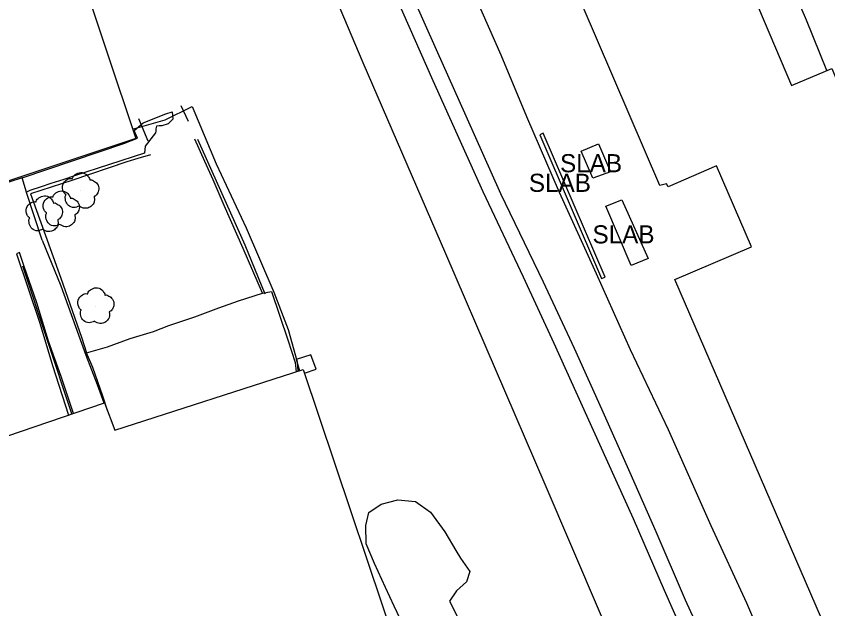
# Model space of a CAD drawing. Extents: x 368532 to 392481, y 10654822 to 10676899.
# Drawn here: x 378313.7 to 378537.6, y 10661264.3 to 10661427.9 of the extents above; entities that cross this region are included whole.
import ezdxf

# ---------------------------------------------------------------- set-up
doc = ezdxf.new("R2010")
doc.units = 0
for name, color, linetype in [('p_dtm retaining wall', 7, 'Continuous'), ('p_dtm sidewalk', 7, 'Continuous'), ('p_dtm slab', 7, 'Continuous'), ('p_dtm stock pile', 7, 'Continuous'), ('p_railroad rr control', 7, 'Continuous'), ('p_road - paved curb', 7, 'Continuous'), ('p_road general road feature', 7, 'Continuous'), ('p_structure building', 7, 'Continuous'), ('p_structure fence', 7, 'Continuous'), ('p_structure stairs', 7, 'Continuous'), ('p_structure wall', 7, 'Continuous'), ('p_veg tree', 7, 'Continuous'), ('p_veg woods', 7, 'Continuous')]:
    doc.layers.add(name, color=color, linetype=linetype)

msp = doc.modelspace()

# ---------------------------------------------------------------- linework, layer by layer
at = {"layer": 'p_dtm retaining wall'}
for p, q in [((378365.79, 10661387.77), (378363.03, 10661393.9)), ((378368.05, 10661382.71), (378365.79, 10661387.77)), ((378371.08, 10661375.68), (378368.05, 10661382.71)), ((378376.36, 10661363.8), (378371.08, 10661375.68)), ((378381.7, 10661351.42), (378376.36, 10661363.8)), ((378329.12, 10661318.12), (378315.54, 10661358.86))]:
    msp.add_line(p, q, dxfattribs=at)
at = {"layer": 'p_dtm sidewalk'}
for p, q in [((378417.9, 10661434.42), (378428.67, 10661410.13)), ((378428.67, 10661410.13), (378442.43, 10661379.54)), ((378348.78, 10661398.47), (378355, 10661400.98)), ((378355, 10661400.98), (378356.74, 10661401.5)), ((378356.9, 10661399.5), (378355.66, 10661398.22)), ((378356.74, 10661401.5), (378356.9, 10661399.5)), ((378346.28, 10661396.34), (378348.78, 10661398.47)), ((378352.46, 10661397.51), (378352.21, 10661396.81)), ((378353.15, 10661397.61), (378352.46, 10661397.51)), ((378353.88, 10661397.66), (378353.15, 10661397.61)), ((378355.66, 10661398.22), (378353.88, 10661397.66)), ((378347.17, 10661394.26), (378346.28, 10661396.34)), ((378352.2, 10661395.67), (378349.33, 10661392.03)), ((378352.29, 10661396.17), (378352.2, 10661395.67)), ((378352.21, 10661396.81), (378352.29, 10661396.17)), ((378315.39, 10661383.27), (378343.4, 10661392.79)), ((378343.4, 10661392.79), (378347.17, 10661394.26)), ((378349.33, 10661392.03), (378349.13, 10661390.11)), ((378349.13, 10661390.11), (378329.78, 10661383.85)), ((378329.78, 10661383.85), (378326.84, 10661382.85)), ((378323.33, 10661381.74), (378320.6, 10661380.81)), ((378326.84, 10661382.85), (378323.33, 10661381.74)), ((378317.48, 10661379.79), (378316.6, 10661379.29)), ((378320.6, 10661380.81), (378317.48, 10661379.79)), ((378442.43, 10661379.54), (378453.53, 10661355.99)), ((378453.53, 10661355.99), (378462.04, 10661337.6)), ((378462.04, 10661337.6), (378474.63, 10661309.72)), ((378474.63, 10661309.72), (378483.92, 10661289.2)), ((378483.92, 10661289.2), (378492.48, 10661269.43)), ((378492.48, 10661269.43), (378504.11, 10661243.06))]:
    msp.add_line(p, q, dxfattribs=at)
at = {"layer": 'p_dtm slab'}
for p, q in [((378459.09, 10661395.56), (378458.13, 10661395.11)), ((378458.13, 10661395.11), (378475.19, 10661355.49)), ((378476.16, 10661355.83), (378459.09, 10661395.56)), ((378469.56, 10661390.6), (378474.34, 10661392.62)), ((378474.34, 10661392.62), (378477.65, 10661384.97)), ((378472.76, 10661383.16), (378469.56, 10661390.6)), ((378477.65, 10661384.97), (378472.76, 10661383.16)), ((378476.31, 10661375.49), (378480.79, 10661377.18)), ((378480.79, 10661377.18), (378488.05, 10661360.97)), ((378483.3, 10661359.04), (378476.31, 10661375.49)), ((378488.05, 10661360.97), (378483.3, 10661359.04)), ((378475.19, 10661355.49), (378476.16, 10661355.83))]:
    msp.add_line(p, q, dxfattribs=at)
at = {"layer": 'p_dtm stock pile'}
for p, q in [((378531.68, 10661426.82), (378520.26, 10661454.21)), ((378537.29, 10661412.86), (378531.68, 10661426.82))]:
    msp.add_line(p, q, dxfattribs=at)
at = {"layer": 'p_railroad rr control'}
msp.add_lwpolyline([(378591.5, 10660992.56), (378566.85, 10661050.05), (378542.52, 10661106.37), (378517.03, 10661164.76), (378489.61, 10661228.49), (378459.64, 10661298.61), (378432.27, 10661362.29), (378409.47, 10661415.04), (378396.77, 10661445.07)], dxfattribs=at)
at = {"layer": 'p_road - paved curb'}
for p, q in [((378435.4, 10661444.47), (378447.43, 10661417.24)), ((378429.64, 10661418.62), (378420.95, 10661438.29)), ((378437.87, 10661400.29), (378429.64, 10661418.62)), ((378447.43, 10661417.24), (378454.44, 10661400.24)), ((378447.37, 10661378.81), (378437.87, 10661400.29)), ((378454.44, 10661400.24), (378463.51, 10661379.34)), ((378463.51, 10661379.34), (378473.67, 10661356.86)), ((378459.16, 10661354.51), (378447.37, 10661378.81)), ((378473.67, 10661356.86), (378483.03, 10661335.91)), ((378467.68, 10661336.17), (378459.16, 10661354.51)), ((378475.27, 10661319.45), (378467.68, 10661336.17)), ((378483.03, 10661335.91), (378493.53, 10661313.85)), ((378483.02, 10661301.81), (378475.27, 10661319.45)), ((378493.53, 10661313.85), (378505.31, 10661287.33)), ((378490.19, 10661285.6), (378483.02, 10661301.81)), ((378498.35, 10661266.73), (378490.19, 10661285.6)), ((378505.31, 10661287.33), (378515.15, 10661265.94)), ((378507.14, 10661247.3), (378498.35, 10661266.73)), ((378515.15, 10661265.94), (378525.44, 10661241.88))]:
    msp.add_line(p, q, dxfattribs=at)
at = {"layer": 'p_road general road feature'}
for p, q in [((378315.39, 10661383.27), (378295.06, 10661376.59)), ((378316.6, 10661379.29), (378315.39, 10661383.27)), ((378316.61, 10661379.22), (378316.6, 10661379.29)), ((378320.93, 10661366.06), (378316.61, 10661379.22)), ((378320.93, 10661366.06), (378326.04, 10661353.44)), ((378314.63, 10661362.63), (378313.8, 10661362.32)), ((378313.8, 10661362.32), (378320.25, 10661343.13)), ((378315.83, 10661359.04), (378314.63, 10661362.63)), ((378319.44, 10661348.76), (378315.83, 10661359.04)), ((378326.04, 10661353.44), (378332.97, 10661334.33)), ((378322.69, 10661338.21), (378319.44, 10661348.76)), ((378320.25, 10661343.13), (378323.74, 10661331.46)), ((378326.13, 10661328.41), (378322.69, 10661338.21)), ((378332.97, 10661334.33), (378336.05, 10661326.27)), ((378323.74, 10661331.46), (378328.16, 10661317.79)), ((378328.26, 10661322.09), (378326.13, 10661328.41)), ((378336.05, 10661326.27), (378337.93, 10661321.13)), ((378329.54, 10661318.27), (378328.26, 10661322.09))]:
    msp.add_line(p, q, dxfattribs=at)
at = {"layer": 'p_structure building'}
for points in [[(378237.31, 10661543.53), (378288.02, 10661560.4), (378313.39, 10661483.09), (378315.33, 10661483.71), (378322.42, 10661467.03), (378322.54, 10661466.53), (378346.74, 10661394.1), (378300.07, 10661378.61), (378272.34, 10661464.63), (378264.56, 10661461.79)], [(378506.18, 10661459.09), (378527.57, 10661408.8), (378538.63, 10661413.42), (378553.69, 10661377.67), (378548.62, 10661375.35), (378580.63, 10661301.69), (378563.47, 10661294.09), (378576.35, 10661263.29), (378593.24, 10661270.21), (378607.72, 10661237.58)], [(378556.53, 10661213.81), (378495.35, 10661355.19), (378516.49, 10661364.19), (378506.85, 10661386.57), (378493.55, 10661380.81), (378493.1, 10661381.63), (378491.25, 10661381.2), (378465.63, 10661440.92)]]:
    msp.add_lwpolyline(points, dxfattribs=at)
msp.add_lwpolyline([(378392.88, 10661330.36), (378423.53, 10661239.14), (378325.28, 10661206.29), (378322.09, 10661212.63), (378266.19, 10661193.97), (378259.04, 10661214.31), (378251.16, 10661211.57), (378247.21, 10661222.42), (378246.32, 10661222.16), (378244, 10661228.62), (378242.1, 10661227.82), (378226.95, 10661272.86), (378229.12, 10661273.73), (378228.57, 10661274.97), (378262.56, 10661286.41), (378261.27, 10661290.47), (378270.12, 10661293.39), (378271.68, 10661289.56), (378309.9, 10661302.93), (378307.31, 10661310.67), (378338.08, 10661321.18), (378340.96, 10661313.58)], close=True, dxfattribs=at)
at = {"layer": 'p_structure fence'}
for p, q in [((378354.83, 10661399.25), (378362.3, 10661402.97)), ((378361.28, 10661398.78), (378359.22, 10661403.12)), ((378362.3, 10661402.97), (378368.86, 10661387.09)), ((378350.16, 10661393.39), (378347.54, 10661399.58)), ((378345.85, 10661396.74), (378354.83, 10661399.25)), ((378368.86, 10661387.09), (378377.18, 10661369.5)), ((378377.18, 10661369.5), (378384.81, 10661351.74)), ((378384.81, 10661351.74), (378388.71, 10661341.44)), ((378388.71, 10661341.44), (378391.2, 10661332.45)), ((378391.2, 10661332.45), (378391.38, 10661329.87))]:
    msp.add_line(p, q, dxfattribs=at)
at = {"layer": 'p_structure stairs'}
for p, q in [((378395.03, 10661334.46), (378390.93, 10661333.17)), ((378396.48, 10661330.47), (378395.03, 10661334.46)), ((378390.92, 10661333.22), (378391.87, 10661330.03)), ((378393.23, 10661329.33), (378396.48, 10661330.47))]:
    msp.add_line(p, q, dxfattribs=at)
at = {"layer": 'p_structure wall'}
for p, q in [((378363.72, 10661393.96), (378376.76, 10661364.78)), ((378347.32, 10661388.62), (378344.22, 10661387.71)), ((378350.8, 10661389.64), (378347.32, 10661388.62)), ((378344.22, 10661387.71), (378329.07, 10661382.57)), ((378329.07, 10661382.57), (378317.72, 10661378.86)), ((378317.72, 10661378.86), (378321.03, 10661369.63)), ((378321.03, 10661369.63), (378326.01, 10661355.57)), ((378376.76, 10661364.78), (378382.34, 10661351.27)), ((378326.01, 10661355.57), (378331.73, 10661339.31)), ((378375.09, 10661349.29), (378381.7, 10661351.42)), ((378381.7, 10661351.42), (378384.19, 10661351.89)), ((378384.19, 10661351.89), (378388.68, 10661338.54)), ((378369.61, 10661347.39), (378375.09, 10661349.29)), ((378362.97, 10661344.91), (378369.61, 10661347.39)), ((378355.79, 10661342.48), (378362.97, 10661344.91)), ((378351.6, 10661340.9), (378355.79, 10661342.48)), ((378331.73, 10661339.31), (378333.17, 10661334.94)), ((378338.93, 10661336.67), (378345.21, 10661338.95)), ((378345.21, 10661338.95), (378351.6, 10661340.9)), ((378333.17, 10661334.94), (378338.93, 10661336.67)), ((378388.68, 10661338.54), (378390.65, 10661332.28)), ((378334.86, 10661330.96), (378333.17, 10661334.94)), ((378390.65, 10661332.28), (378390.96, 10661329.74)), ((378337.65, 10661322.99), (378334.86, 10661330.96)), ((378339, 10661318.75), (378337.65, 10661322.99))]:
    msp.add_line(p, q, dxfattribs=at)
at = {"layer": 'p_veg tree'}
for p, q in [((378331.47, 10661379.64), (378331.47, 10661379.64)), ((378321.45, 10661373.22), (378321.45, 10661373.22)), ((378326.13, 10661374.57), (378326.13, 10661374.57)), ((378335.66, 10661347.84), (378335.66, 10661347.84))]:
    msp.add_line(p, q, dxfattribs=at)
for points in [[(378331.14, 10661375.49), (378329.64, 10661375.07), (378328.14, 10661375.66), (378327.38, 10661376.95), (378327.26, 10661377.8), (378327.42, 10661378.48), (378327.49, 10661378.61), (378327.4, 10661378.69), (378326.8, 10661379.43), (378326.61, 10661381.35), (378327.84, 10661382.82), (378329.11, 10661383.09), (378329.26, 10661383.09), (378329.3, 10661383.2), (378330.04, 10661384.17), (378331.55, 10661384.73), (378333.13, 10661384.17), (378333.81, 10661383.32), (378334.02, 10661382.82), (378334.03, 10661382.7), (378334.13, 10661382.73), (378334.79, 10661382.61), (378335.86, 10661381.91), (378336.51, 10661380.47), (378336.24, 10661379.11), (378335.49, 10661378.25), (378335.26, 10661378.12), (378335.22, 10661378.06), (378335.23, 10661378), (378335.3, 10661377.55), (378335.23, 10661376.57), (378334.54, 10661375.58), (378333.46, 10661374.93), (378331.86, 10661375.05), (378331.12, 10661375.49)], [(378325.8, 10661370.42), (378324.3, 10661370), (378322.8, 10661370.58), (378322.03, 10661371.88), (378321.91, 10661372.72), (378322.07, 10661373.4), (378322.14, 10661373.54), (378322.06, 10661373.61), (378321.46, 10661374.36), (378321.27, 10661376.28), (378322.49, 10661377.75), (378323.77, 10661378.02), (378323.91, 10661378.01), (378323.96, 10661378.13), (378324.69, 10661379.1), (378326.21, 10661379.66), (378327.78, 10661379.1), (378328.46, 10661378.25), (378328.67, 10661377.74), (378328.68, 10661377.63), (378328.79, 10661377.66), (378329.44, 10661377.53), (378330.52, 10661376.83), (378331.16, 10661375.4), (378330.89, 10661374.03), (378330.14, 10661373.17), (378329.91, 10661373.04), (378329.88, 10661372.98), (378329.89, 10661372.92), (378329.96, 10661372.47), (378329.89, 10661371.5), (378329.2, 10661370.5), (378328.11, 10661369.86), (378326.51, 10661369.98), (378325.78, 10661370.42)], [(378321.12, 10661369.07), (378319.62, 10661368.65), (378318.12, 10661369.23), (378317.36, 10661370.53), (378317.24, 10661371.37), (378317.4, 10661372.05), (378317.47, 10661372.19), (378317.38, 10661372.26), (378316.78, 10661373.01), (378316.59, 10661374.93), (378317.82, 10661376.4), (378319.09, 10661376.67), (378319.24, 10661376.66), (378319.28, 10661376.78), (378320.02, 10661377.75), (378321.53, 10661378.31), (378323.11, 10661377.75), (378323.79, 10661376.9), (378324, 10661376.39), (378324.01, 10661376.28), (378324.11, 10661376.31), (378324.77, 10661376.18), (378325.84, 10661375.48), (378326.49, 10661374.05), (378326.22, 10661372.68), (378325.47, 10661371.83), (378325.24, 10661371.69), (378325.2, 10661371.63), (378325.21, 10661371.57), (378325.28, 10661371.12), (378325.21, 10661370.15), (378324.52, 10661369.15), (378323.44, 10661368.51), (378321.84, 10661368.63), (378321.1, 10661369.07)], [(378335.33, 10661343.69), (378333.83, 10661343.27), (378332.33, 10661343.85), (378331.57, 10661345.15), (378331.45, 10661345.99), (378331.61, 10661346.67), (378331.68, 10661346.81), (378331.59, 10661346.88), (378330.99, 10661347.63), (378330.8, 10661349.55), (378332.03, 10661351.01), (378333.3, 10661351.29), (378333.45, 10661351.28), (378333.49, 10661351.4), (378334.23, 10661352.37), (378335.74, 10661352.93), (378337.32, 10661352.37), (378338, 10661351.52), (378338.21, 10661351.01), (378338.22, 10661350.9), (378338.32, 10661350.93), (378338.98, 10661350.8), (378340.05, 10661350.1), (378340.7, 10661348.67), (378340.43, 10661347.3), (378339.68, 10661346.44), (378339.45, 10661346.31), (378339.41, 10661346.25), (378339.42, 10661346.19), (378339.49, 10661345.74), (378339.42, 10661344.77), (378338.73, 10661343.77), (378337.64, 10661343.13), (378336.05, 10661343.24), (378335.31, 10661343.69)]]:
    msp.add_spline(points, degree=3, dxfattribs=at)
at = {"layer": 'p_veg woods'}
msp.add_lwpolyline([(378420.42, 10661259.81), (378418.01, 10661265.01), (378415.55, 10661270.24), (378412.56, 10661276.8), (378410.29, 10661282.22), (378410.13, 10661287.29), (378410.96, 10661290.94), (378414.42, 10661293.18), (378418.95, 10661294.42), (378423.88, 10661293.91), (378428.01, 10661290.99), (378431.93, 10661285.52), (378434.96, 10661280.39), (378436.26, 10661278.28), (378438.88, 10661274.59), (378437.94, 10661271.78), (378435.19, 10661269.26), (378433.2, 10661266.42), (378435.77, 10661261.35)], dxfattribs=at)

# ---------------------------------------------------------------- texts
at = {"layer": 'p_dtm slab'}
for p in [(378461.87, 10661384.81), (378453.27, 10661379.4), (378470.82, 10661365.17)]:
    msp.add_text(' SLAB', height=5, dxfattribs=at).set_placement(p)

doc.saveas('drawing.dxf')
